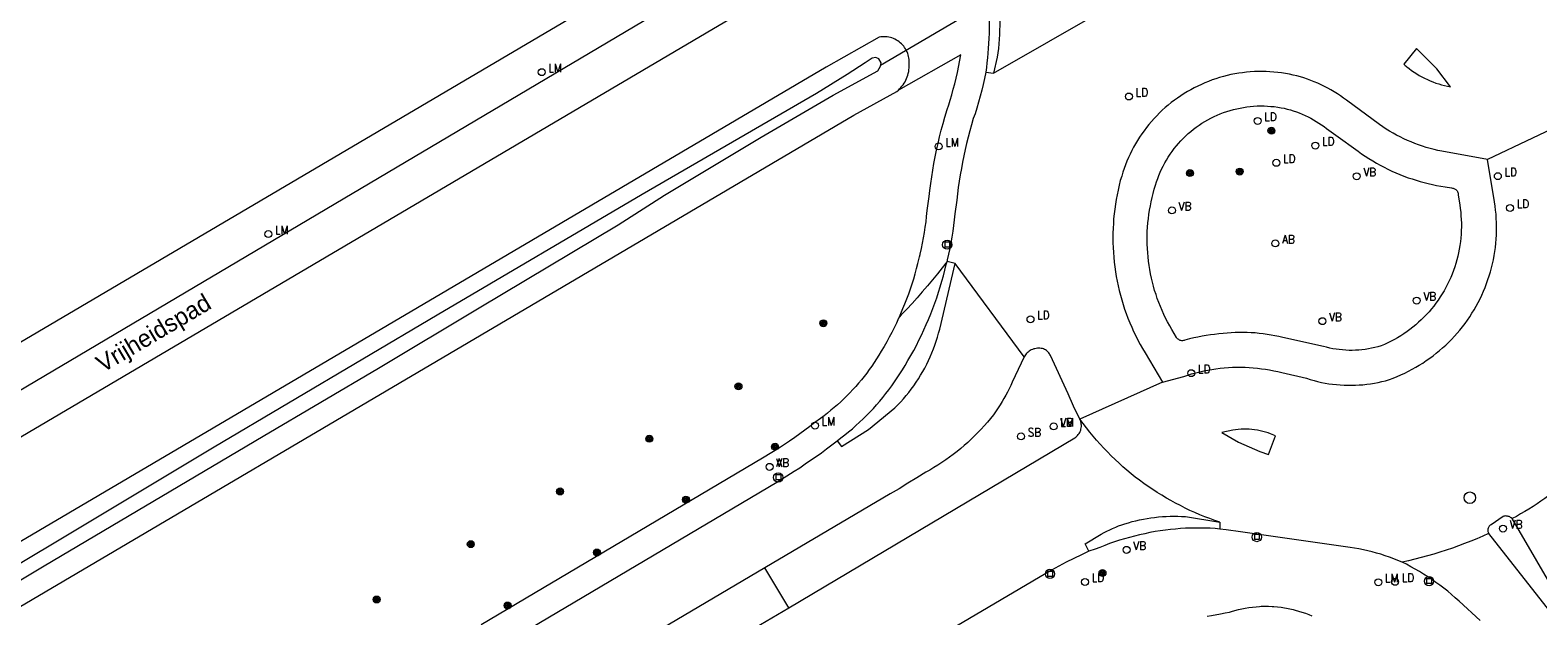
# Model space of a CAD drawing. Header units: metres. Extents: x 138165 to 154469, y 480134 to 494189.
# Tile 795 of 1056: x 145738 to 145847, y 488792 to 488834. Entities that reach past the tile are written whole.
import ezdxf

# ---------------------------------------------------------------- set-up
doc = ezdxf.new("R2010")
doc.units = ezdxf.units.M
doc.header["$LTSCALE"] = 0.001
doc.header["$MEASUREMENT"] = 0
for name, color, linetype, lineweight in [('Level 5', 7, 'Continuous', 0), ('TOP-L-duiker', 7, 'Continuous', 0), ('TOP-L-topo objecten punt', 7, 'Continuous', 0), ('TOP-L-topo objecten vlak', 7, 'Continuous', 0), ('TOP-T-topo huisnummering naamgeving', 7, 'Continuous', 0)]:
    doc.layers.add(name, color=color, linetype=linetype, lineweight=lineweight)
doc.styles.add('Style-INTL_ISO', font='INTL_ISO.shx')
doc.styles.add('Style-STANDARD', font='STANDARD.shx')

# ---------------------------------------------------------------- blocks, each defined once
blk = doc.blocks.new('24')
at = {"layer": 'TOP-L-topo objecten punt', "color": 7, "linetype": 'Continuous', "lineweight": 0}
for radius in [0.025, 0.0182, 0.0115, 0.005]:
    blk.add_circle((0, 0), radius, dxfattribs=at)
blk = doc.blocks.new('39')
at = {"layer": 'TOP-L-topo objecten punt', "color": 7, "linetype": 'Continuous', "lineweight": 0}
for p, q in [((0.0175, 0.0175), (-0.0175, 0.0175)), ((-0.0175, 0.0175), (-0.0175, -0.0175)), ((0.0175, 0.0175), (0.0175, -0.0175)), ((0.0175, -0.0175), (-0.0175, -0.0175))]:
    blk.add_line(p, q, dxfattribs=at)
blk.add_circle((0, 0), 0.0332, dxfattribs=at)
blk = doc.blocks.new('121')
at = {"layer": 'TOP-L-topo objecten punt', "color": 7, "linetype": 'Continuous', "lineweight": 0}
blk.add_circle((0, 0), 0.025, dxfattribs=at)
at = {"layer": 'TOP-L-topo objecten punt', "color": 7, "linetype": 'Continuous', "lineweight": 0, "style": 'Style-STANDARD'}
blk.add_text('LD', height=0.06, dxfattribs=at).set_placement((0.0483, 0))
blk = doc.blocks.new('*U13')
at = {"layer": 'Level 5', "color": 7, "linetype": 'Continuous', "lineweight": 0}
blk.add_circle((0, 0), 0.0415, dxfattribs=at)
blk = doc.blocks.new('150')
at = {"layer": 'Level 5', "color": 7, "linetype": 'Continuous', "lineweight": 0}
blk.add_blockref('*U13', (0, 0), dxfattribs=at)
blk = doc.blocks.new('16')
at = {"layer": 'TOP-L-topo objecten punt', "color": 7, "linetype": 'Continuous', "lineweight": 0}
blk.add_circle((0, 0), 0.025, dxfattribs=at)
at = {"layer": 'TOP-L-topo objecten punt', "color": 7, "linetype": 'Continuous', "lineweight": 0, "style": 'Style-STANDARD'}
blk.add_text('LM', height=0.06, dxfattribs=at).set_placement((0.0483, 0))
blk = doc.blocks.new('11')
at = {"layer": 'TOP-L-topo objecten punt', "color": 7, "linetype": 'Continuous', "lineweight": 0}
blk.add_circle((0, 0), 0.025, dxfattribs=at)
at = {"layer": 'TOP-L-topo objecten punt', "color": 7, "linetype": 'Continuous', "lineweight": 0, "style": 'Style-STANDARD'}
blk.add_text('AB', height=0.06, dxfattribs=at).set_placement((0.0483, 0))
blk = doc.blocks.new('14')
at = {"layer": 'TOP-L-topo objecten punt', "color": 7, "linetype": 'Continuous', "lineweight": 0}
blk.add_circle((0, 0), 0.025, dxfattribs=at)
at = {"layer": 'TOP-L-topo objecten punt', "color": 7, "linetype": 'Continuous', "lineweight": 0, "style": 'Style-STANDARD'}
blk.add_text('VB', height=0.06, dxfattribs=at).set_placement((0.0483, 0))
blk = doc.blocks.new('175')
at = {"layer": 'TOP-L-topo objecten punt', "color": 7, "linetype": 'Continuous', "lineweight": 0}
blk.add_circle((0, 0), 0.025, dxfattribs=at)
at = {"layer": 'TOP-L-topo objecten punt', "color": 7, "linetype": 'Continuous', "lineweight": 0, "style": 'Style-STANDARD'}
blk.add_text('SB', height=0.06, dxfattribs=at).set_placement((0.0483, 0))

msp = doc.modelspace()

# ---------------------------------------------------------------- linework, layer by layer
at = {"layer": 'TOP-L-duiker', "flags": 128}
msp.add_lwpolyline([(145830.54, 488849.63), (145799.23, 488831.26)], dxfattribs=at)
at = {"layer": 'TOP-L-topo objecten vlak', "flags": 128}
for points in [[(145754.74, 488900.46), (145766.31, 488907.34), (145778.49, 488887.6), (145786.17, 488869.84), (145786.85, 488864.82), (145789.53, 488858.97), (145788.21, 488848.74), (145790.28, 488844.81), (145784.85, 488839.32), (145630.6, 488748.42), (145596.4, 488806.39), (145601.24, 488809.26)], [(145807.36, 488830.7), (145827.59, 488842.3)], [(145806.66, 488838.24), (145807.24, 488838.39), (145807.49, 488837.38), (145807.55, 488837.06), (145807.61, 488836.73), (145807.66, 488836.41), (145807.7, 488836.09), (145807.74, 488835.76), (145807.76, 488835.43), (145807.79, 488835.1), (145807.8, 488834.78), (145807.81, 488834.45), (145807.81, 488834.12), (145807.8, 488833.79), (145807.79, 488833.47), (145807.77, 488833.14), (145807.75, 488832.81), (145807.72, 488832.48), (145807.68, 488832.16), (145807.63, 488831.84), (145807.36, 488830.7)], [(145806.66, 488838.24), (145806.7, 488837.97), (145806.76, 488837.61), (145806.82, 488837.24), (145806.87, 488836.88), (145806.92, 488836.51), (145806.96, 488836.15), (145806.99, 488835.78), (145807.02, 488835.41), (145807.04, 488835.04), (145807.05, 488834.67), (145807.05, 488834.31), (145807.05, 488833.94), (145807.04, 488833.57), (145807.03, 488833.2), (145807.01, 488832.83), (145806.98, 488832.48), (145806.96, 488832.14), (145806.93, 488831.79), (145806.89, 488831.45), (145806.85, 488831.1), (145806.8, 488830.76)], [(145787.18, 488837.42), (145616.35, 488736.19)], [(145621.24, 488736.07), (145788.97, 488834.95)], [(145800.52, 488829.48), (145800.61, 488829.57), (145800.7, 488829.66), (145800.78, 488829.76), (145800.86, 488829.86), (145800.93, 488829.97), (145801, 488830.08), (145801.06, 488830.2), (145801.11, 488830.31), (145801.16, 488830.43), (145801.2, 488830.56), (145801.23, 488830.68), (145801.26, 488830.81), (145801.28, 488830.94), (145801.29, 488831.07), (145801.29, 488831.19), (145801.29, 488831.32), (145801.3, 488831.44), (145801.3, 488831.56), (145801.29, 488831.67), (145801.28, 488831.79), (145801.25, 488831.9), (145801.22, 488832.01), (145801.19, 488832.12), (145801.14, 488832.23), (145801.09, 488832.34), (145801.04, 488832.44), (145800.97, 488832.54), (145800.9, 488832.63), (145800.83, 488832.72), (145800.75, 488832.8), (145800.66, 488832.88), (145800.57, 488832.95), (145800.48, 488833.02), (145800.38, 488833.08), (145800.27, 488833.14), (145800.17, 488833.18), (145800.06, 488833.23), (145799.95, 488833.26), (145799.83, 488833.29), (145799.72, 488833.31), (145799.6, 488833.32), (145799.49, 488833.32), (145799.37, 488833.32), (145799.26, 488833.31), (145799.14, 488833.29), (145795.32, 488831.12), (145623.27, 488729.82)], [(145839.24, 488831), (145837.78, 488832.46), (145836.86, 488831.35), (145836.92, 488831.3), (145836.97, 488831.26), (145837.03, 488831.21), (145837.09, 488831.16), (145837.26, 488831.03), (145837.43, 488830.9), (145837.61, 488830.77), (145837.8, 488830.65), (145837.98, 488830.54), (145838.17, 488830.43), (145838.36, 488830.33), (145838.56, 488830.24), (145838.76, 488830.15), (145838.96, 488830.07), (145839.17, 488829.99), (145839.38, 488829.92), (145839.58, 488829.86), (145839.8, 488829.81), (145840.01, 488829.76), (145840.22, 488829.72), (145839.24, 488831)], [(145720.79, 488784.29), (145739.09, 488795.26), (145754.84, 488804.6), (145763.13, 488809.48), (145770.37, 488813.83), (145780.36, 488819.78), (145783.71, 488821.93), (145790.65, 488826.1), (145795.83, 488829.12), (145799.04, 488830.87), (145799.24, 488831.19), (145799.29, 488831.44), (145799.12, 488831.73), (145798.89, 488831.82), (145798.64, 488831.77)], [(145798.64, 488831.77), (145798.14, 488831.44), (145796.83, 488830.6), (145794.63, 488829.24), (145782.09, 488821.96), (145767.36, 488813.29), (145751.32, 488803.8), (145726.55, 488788.96)], [(145800.6, 488813.18), (145800.7, 488813.41), (145800.85, 488813.76), (145800.99, 488814.11), (145801.13, 488814.47), (145801.26, 488814.83), (145801.38, 488815.18), (145801.5, 488815.55), (145801.62, 488815.91), (145801.72, 488816.27), (145801.82, 488816.64), (145801.91, 488817.01), (145802.03, 488817.48), (145802.08, 488817.65), (145802.09, 488817.67), (145802.18, 488818.09), (145802.26, 488818.47), (145802.33, 488818.85), (145802.39, 488819.24), (145802.45, 488819.62), (145802.51, 488820), (145802.55, 488820.39), (145802.6, 488820.81), (145802.74, 488821.82), (145802.79, 488822.27), (145802.85, 488822.75), (145802.92, 488823.24), (145803, 488823.72), (145803.08, 488824.2), (145803.17, 488824.68), (145803.27, 488825.16), (145803.37, 488825.64), (145803.48, 488826.12), (145803.6, 488826.59), (145803.73, 488827.07), (145803.86, 488827.54), (145804.02, 488828.08), (145804.15, 488828.41), (145804.25, 488828.75), (145804.36, 488829.14), (145804.47, 488829.54), (145804.57, 488829.94), (145804.67, 488830.34), (145804.76, 488830.75), (145805.02, 488832.01), (145800.52, 488829.48)], [(145806.8, 488830.76), (145806.71, 488830.32), (145806.61, 488829.89), (145806.51, 488829.47), (145806.4, 488829.04), (145806.29, 488828.61), (145806.17, 488828.19), (145806.04, 488827.77), (145805.91, 488827.43), (145805.78, 488826.98), (145805.66, 488826.54), (145805.54, 488826.1), (145805.43, 488825.65), (145805.32, 488825.2), (145805.23, 488824.75), (145805.13, 488824.3), (145805.05, 488823.85), (145804.97, 488823.39), (145804.9, 488822.94), (145804.83, 488822.48), (145804.77, 488822.03), (145804.72, 488821.57), (145804.59, 488820.57), (145804.54, 488820.16), (145804.49, 488819.74), (145804.43, 488819.33), (145804.37, 488818.91), (145804.3, 488818.5), (145804.22, 488818.09), (145804.13, 488817.67), (145804.04, 488817.27), (145804.02, 488817.14)], [(145806.8, 488830.76), (145807.36, 488830.7)], [(145842.89, 488824.48), (145839.6, 488825.09), (145839.32, 488825.14), (145839.04, 488825.21), (145838.76, 488825.28), (145838.48, 488825.36), (145838.21, 488825.45), (145837.93, 488825.54), (145837.66, 488825.64), (145837.39, 488825.75), (145837.13, 488825.86), (145836.87, 488825.98), (145836.61, 488826.11), (145836.35, 488826.24), (145836.1, 488826.38), (145835.85, 488826.53), (145835.61, 488826.68), (145835.37, 488826.84), (145835.13, 488827), (145832.74, 488828.75), (145832.53, 488828.91), (145832.31, 488829.07), (145832.09, 488829.21), (145831.86, 488829.35), (145831.63, 488829.49), (145831.4, 488829.62), (145831.16, 488829.74), (145830.92, 488829.86), (145830.68, 488829.97), (145830.43, 488830.08), (145830.19, 488830.17), (145829.94, 488830.26), (145829.68, 488830.35), (145829.43, 488830.43), (145829.17, 488830.5), (145828.91, 488830.56), (145828.64, 488830.62), (145828.36, 488830.67), (145828.08, 488830.72), (145827.8, 488830.75), (145827.52, 488830.78), (145827.24, 488830.8), (145826.96, 488830.81), (145826.68, 488830.82), (145826.4, 488830.82), (145826.12, 488830.81), (145825.83, 488830.79), (145825.55, 488830.77), (145825.27, 488830.73), (145825, 488830.69), (145824.72, 488830.65), (145824.44, 488830.59), (145824.17, 488830.53), (145823.89, 488830.46), (145823.62, 488830.38), (145823.36, 488830.3), (145823.09, 488830.21), (145822.83, 488830.11), (145822.56, 488830), (145822.31, 488829.89), (145822.05, 488829.77), (145821.8, 488829.65), (145821.55, 488829.51), (145821.31, 488829.37), (145821.07, 488829.23), (145820.83, 488829.07), (145820.6, 488828.91), (145820.37, 488828.75), (145820.14, 488828.58), (145819.93, 488828.4), (145819.71, 488828.22), (145819.5, 488828.03), (145819.3, 488827.84), (145819.1, 488827.64), (145818.91, 488827.43), (145818.72, 488827.22), (145818.54, 488827.01), (145818.36, 488826.79), (145818.19, 488826.56), (145818.03, 488826.33), (145817.87, 488826.1), (145817.72, 488825.86), (145817.57, 488825.62), (145817.43, 488825.38), (145817.3, 488825.13), (145817.18, 488824.88), (145817.06, 488824.62), (145816.95, 488824.36), (145816.85, 488824.1), (145816.75, 488823.84), (145816.66, 488823.57), (145816.58, 488823.3), (145816.48, 488822.97), (145816.4, 488822.63), (145816.32, 488822.29), (145816.25, 488821.95), (145816.18, 488821.61), (145816.13, 488821.27), (145816.08, 488820.92), (145816.04, 488820.58), (145816, 488820.23), (145815.98, 488819.89), (145815.96, 488819.54), (145815.95, 488819.19), (145815.94, 488818.84), (145815.95, 488818.5), (145815.96, 488818.15), (145815.98, 488817.8), (145816.01, 488817.46), (145816.04, 488817.11), (145816.08, 488816.77), (145816.13, 488816.42), (145816.19, 488816.08), (145816.25, 488815.74), (145816.32, 488815.4), (145816.4, 488815.06), (145816.49, 488814.72), (145816.58, 488814.39), (145816.68, 488814.06), (145816.79, 488813.73), (145816.91, 488813.4), (145817.03, 488813.08), (145817.16, 488812.75), (145817.3, 488812.43), (145817.44, 488812.12), (145817.59, 488811.81), (145817.75, 488811.5), (145817.91, 488811.19), (145818.08, 488810.89), (145818.26, 488810.59), (145819.52, 488808.48)], [(145625.5, 488726.41), (145797.31, 488827.68), (145800.42, 488829.39), (145800.52, 488829.48)], [(145841.01, 488819.91), (145841.01, 488819.64), (145841, 488819.37), (145840.99, 488819.11), (145840.97, 488818.84), (145840.94, 488818.58), (145840.9, 488818.31), (145840.86, 488818.05), (145840.81, 488817.78), (145840.75, 488817.53), (145840.68, 488817.27), (145840.61, 488817.01), (145840.53, 488816.76), (145840.44, 488816.5), (145840.35, 488816.25), (145840.24, 488816.01), (145840.13, 488815.76), (145840.02, 488815.52), (145839.89, 488815.29), (145839.76, 488815.05), (145839.63, 488814.82), (145839.48, 488814.6), (145839.33, 488814.38), (145839.18, 488814.16), (145839.02, 488813.95), (145838.85, 488813.74), (145838.68, 488813.54), (145838.5, 488813.34), (145838.31, 488813.15), (145838.12, 488812.96), (145837.93, 488812.78), (145837.73, 488812.6), (145837.52, 488812.43), (145837.31, 488812.27), (145837.1, 488812.11), (145836.88, 488811.96), (145836.65, 488811.81), (145836.42, 488811.67), (145836.19, 488811.54), (145835.96, 488811.41), (145835.72, 488811.29), (145835.48, 488811.18), (145835.23, 488811.08), (145835.01, 488811.01), (145834.78, 488810.96), (145834.55, 488810.91), (145834.32, 488810.86), (145834.09, 488810.83), (145833.86, 488810.8), (145833.63, 488810.78), (145833.4, 488810.77), (145833.16, 488810.76), (145832.93, 488810.76), (145832.7, 488810.77), (145832.46, 488810.79), (145832.23, 488810.81), (145832, 488810.84), (145831.77, 488810.88), (145831.54, 488810.92), (145831.31, 488810.98), (145831.09, 488811.03), (145828.16, 488811.68), (145827.88, 488811.75), (145827.6, 488811.81), (145827.32, 488811.86), (145827.03, 488811.91), (145826.75, 488811.95), (145826.46, 488811.98), (145826.18, 488812.01), (145825.89, 488812.03), (145825.61, 488812.04), (145825.32, 488812.05), (145825.03, 488812.04), (145824.74, 488812.04), (145824.46, 488812.02), (145824.17, 488812), (145823.87, 488811.98), (145823.56, 488811.95), (145823.26, 488811.91), (145822.96, 488811.87), (145822.66, 488811.82), (145822.36, 488811.77), (145822.05, 488811.71), (145821.76, 488811.65), (145821.46, 488811.58), (145821.13, 488811.49), (145821.07, 488811.47), (145821.02, 488811.46), (145820.96, 488811.45), (145820.9, 488811.45), (145820.84, 488811.46), (145820.79, 488811.48), (145820.73, 488811.5), (145820.68, 488811.53), (145820.64, 488811.56), (145820.59, 488811.6), (145820.55, 488811.64), (145820.52, 488811.69), (145820.18, 488812.26), (145820.03, 488812.53), (145819.88, 488812.8), (145819.74, 488813.07), (145819.61, 488813.35), (145819.48, 488813.63), (145819.36, 488813.91), (145819.25, 488814.2), (145819.14, 488814.49), (145819.05, 488814.78), (145818.95, 488815.07), (145818.87, 488815.37), (145818.79, 488815.66), (145818.72, 488815.96), (145818.66, 488816.26), (145818.6, 488816.57), (145818.55, 488816.87), (145818.51, 488817.17), (145818.48, 488817.48), (145818.45, 488817.78), (145818.43, 488818.09), (145818.42, 488818.4), (145818.41, 488818.71), (145818.42, 488819.01), (145818.42, 488819.32), (145818.44, 488819.63), (145818.47, 488819.93), (145818.5, 488820.24), (145818.54, 488820.54), (145818.58, 488820.85), (145818.64, 488821.15), (145818.7, 488821.45), (145818.77, 488821.75), (145818.84, 488822.05), (145818.92, 488822.35), (145819.01, 488822.64), (145819.08, 488822.88), (145819.17, 488823.11), (145819.25, 488823.34), (145819.35, 488823.57), (145819.45, 488823.8), (145819.56, 488824.02), (145819.67, 488824.24), (145819.8, 488824.45), (145819.93, 488824.66), (145820.06, 488824.87), (145820.2, 488825.07), (145820.35, 488825.27), (145820.51, 488825.46), (145820.67, 488825.65), (145820.83, 488825.83), (145821.01, 488826.01), (145821.18, 488826.18), (145821.37, 488826.35), (145821.55, 488826.51), (145821.75, 488826.67), (145821.94, 488826.82), (145822.15, 488826.96), (145822.35, 488827.1), (145822.56, 488827.23), (145822.78, 488827.35), (145823, 488827.47), (145823.22, 488827.58), (145823.44, 488827.68), (145823.67, 488827.77), (145823.9, 488827.86), (145824.14, 488827.94), (145824.37, 488828.02), (145824.61, 488828.08), (145824.85, 488828.14), (145825.09, 488828.19), (145825.34, 488828.24), (145825.58, 488828.27), (145825.83, 488828.3), (145826.07, 488828.32), (145826.32, 488828.34), (145826.57, 488828.34), (145826.82, 488828.34), (145827.06, 488828.33), (145827.31, 488828.31), (145827.55, 488828.29), (145827.8, 488828.26), (145828.04, 488828.21), (145828.27, 488828.17), (145828.49, 488828.11), (145828.71, 488828.05), (145828.92, 488827.99), (145829.14, 488827.91), (145829.35, 488827.84), (145829.56, 488827.75), (145829.77, 488827.66), (145829.98, 488827.56), (145830.18, 488827.46), (145830.38, 488827.35), (145830.57, 488827.23), (145830.76, 488827.11), (145830.95, 488826.98), (145831.14, 488826.85), (145831.32, 488826.72), (145831.98, 488826.24), (145833.58, 488825.08), (145833.83, 488824.9), (145834.1, 488824.72), (145834.36, 488824.55), (145834.63, 488824.39), (145834.9, 488824.23), (145835.17, 488824.08), (145835.45, 488823.93), (145835.73, 488823.79), (145836.01, 488823.66), (145836.3, 488823.53), (145836.59, 488823.41), (145836.88, 488823.29), (145837.18, 488823.18), (145837.46, 488823.09), (145837.75, 488822.99), (145838.05, 488822.91), (145838.34, 488822.83), (145838.63, 488822.75), (145838.93, 488822.68), (145839.23, 488822.62), (145839.53, 488822.57), (145839.83, 488822.52), (145840.3, 488822.44), (145840.36, 488822.43), (145840.42, 488822.42), (145840.47, 488822.41), (145840.52, 488822.38), (145840.57, 488822.35), (145840.62, 488822.32), (145840.66, 488822.28), (145840.7, 488822.23), (145840.73, 488822.18), (145840.75, 488822.12), (145840.77, 488822.07), (145840.78, 488822.01), (145840.78, 488821.95), (145840.84, 488821.5), (145840.89, 488821.23), (145840.92, 488820.97), (145840.96, 488820.71), (145840.98, 488820.44), (145841, 488820.17), (145841.01, 488819.91)], [(145849.36, 488827.56), (145842.89, 488824.48)], [(145819.52, 488808.48), (145821.05, 488808.89), (145821.33, 488808.98), (145821.61, 488809.07), (145821.9, 488809.14), (145822.19, 488809.22), (145822.48, 488809.28), (145822.77, 488809.34), (145823.07, 488809.39), (145823.36, 488809.43), (145823.66, 488809.47), (145823.96, 488809.5), (145824.25, 488809.52), (145824.55, 488809.54), (145824.85, 488809.54), (145825.15, 488809.54), (145825.45, 488809.54), (145825.74, 488809.53), (145826.04, 488809.5), (145826.34, 488809.47), (145826.63, 488809.44), (145826.93, 488809.4), (145827.22, 488809.35), (145827.52, 488809.29), (145827.81, 488809.23), (145828.1, 488809.16), (145829.88, 488808.75), (145830.14, 488808.66), (145830.41, 488808.59), (145830.67, 488808.52), (145830.94, 488808.46), (145831.21, 488808.41), (145831.48, 488808.36), (145831.75, 488808.33), (145832.02, 488808.3), (145832.29, 488808.27), (145832.57, 488808.26), (145832.84, 488808.25), (145833.11, 488808.25), (145833.39, 488808.25), (145833.66, 488808.27), (145833.93, 488808.29), (145834.21, 488808.32), (145834.48, 488808.35), (145834.75, 488808.4), (145835.02, 488808.45), (145835.29, 488808.51), (145835.55, 488808.57), (145835.83, 488808.67), (145836.11, 488808.77), (145836.39, 488808.88), (145836.66, 488809), (145836.93, 488809.13), (145837.2, 488809.26), (145837.47, 488809.4), (145837.73, 488809.54), (145837.98, 488809.69), (145838.24, 488809.85), (145838.48, 488810.02), (145838.73, 488810.19), (145838.97, 488810.36), (145839.2, 488810.55), (145839.43, 488810.74), (145839.66, 488810.93), (145839.88, 488811.13), (145840.1, 488811.34), (145840.3, 488811.55), (145840.51, 488811.77), (145840.71, 488811.99), (145840.9, 488812.22), (145841.09, 488812.45), (145841.27, 488812.69), (145841.44, 488812.93), (145841.61, 488813.18), (145841.77, 488813.43), (145841.93, 488813.68), (145842.07, 488813.94), (145842.22, 488814.2), (145842.35, 488814.47), (145842.48, 488814.74), (145842.6, 488815.01), (145842.71, 488815.29), (145842.82, 488815.57), (145842.92, 488815.85), (145843.01, 488816.13), (145843.1, 488816.42), (145843.18, 488816.7), (145843.25, 488816.99), (145843.31, 488817.28), (145843.36, 488817.58), (145843.41, 488817.87), (145843.45, 488818.17), (145843.49, 488818.46), (145843.51, 488818.76), (145843.53, 488819.06), (145843.54, 488819.36), (145843.54, 488819.66), (145843.53, 488819.95), (145843.52, 488820.25), (145843.5, 488820.55), (145843.47, 488820.84), (145843.43, 488821.14), (145843.39, 488821.44), (145842.89, 488824.48)], [(145796.11, 488804.26), (145796.39, 488804.47), (145796.67, 488804.68), (145796.94, 488804.9), (145797.21, 488805.12), (145797.47, 488805.35), (145797.73, 488805.59), (145797.98, 488805.83), (145798.23, 488806.08), (145798.48, 488806.33), (145798.72, 488806.58), (145798.95, 488806.84), (145799.18, 488807.11), (145799.4, 488807.38), (145799.62, 488807.65), (145799.84, 488807.93), (145800.04, 488808.21), (145800.25, 488808.49), (145800.44, 488808.78), (145800.63, 488809.08), (145800.82, 488809.37), (145801, 488809.67), (145801.21, 488810.03), (145801.42, 488810.39), (145801.62, 488810.75), (145801.82, 488811.12), (145802, 488811.49), (145802.19, 488811.86), (145802.36, 488812.23), (145802.53, 488812.61), (145802.69, 488812.99), (145802.85, 488813.38), (145803, 488813.76), (145803.14, 488814.15), (145803.28, 488814.54), (145803.41, 488814.94), (145803.53, 488815.34), (145803.65, 488815.73), (145803.76, 488816.13), (145803.86, 488816.53), (145803.95, 488816.94), (145804.02, 488817.14)], [(145796.11, 488804.26), (145796.42, 488803.85), (145798.37, 488805.06), (145800.27, 488806.62), (145800.48, 488806.83), (145800.69, 488807.05), (145800.89, 488807.28), (145801.08, 488807.51), (145801.27, 488807.74), (145801.45, 488807.98), (145801.63, 488808.22), (145801.8, 488808.47), (145801.96, 488808.72), (145802.12, 488808.97), (145802.27, 488809.23), (145802.42, 488809.49), (145802.56, 488809.76), (145802.69, 488810.03), (145802.81, 488810.3), (145802.93, 488810.58), (145803.04, 488810.86), (145803.14, 488811.14), (145803.24, 488811.42), (145803.33, 488811.71), (145803.41, 488812), (145803.49, 488812.29), (145804.6, 488817)], [(145804.02, 488817.14), (145803.68, 488816.7), (145803.33, 488816.26), (145802.97, 488815.83), (145802.61, 488815.4), (145802.24, 488814.97), (145801.87, 488814.55), (145801.5, 488814.14), (145801.12, 488813.72), (145800.73, 488813.32), (145800.6, 488813.18)], [(145804.6, 488817), (145804.02, 488817.14)], [(145809.57, 488810.29), (145804.6, 488817)], [(145800.6, 488813.18), (145800.54, 488813.07), (145800.38, 488812.72), (145800.21, 488812.38), (145800.04, 488812.04), (145799.86, 488811.71), (145799.68, 488811.37), (145799.49, 488811.04), (145799.28, 488810.7), (145799.11, 488810.41), (145798.95, 488810.15), (145798.77, 488809.89), (145798.6, 488809.63), (145798.42, 488809.38), (145798.24, 488809.13), (145798.05, 488808.88), (145797.86, 488808.64), (145797.66, 488808.4), (145797.45, 488808.17), (145797.25, 488807.94), (145797.03, 488807.71), (145796.82, 488807.49), (145796.6, 488807.27), (145796.37, 488807.06), (145796.14, 488806.85), (145795.91, 488806.64), (145795.67, 488806.45), (145795.43, 488806.25), (145795.18, 488806.06), (145794.92, 488805.86), (145794.52, 488805.56), (145794.16, 488805.29), (145793.8, 488805.02), (145793.43, 488804.75), (145793.07, 488804.5), (145792.7, 488804.24), (145792.32, 488803.99), (145791.96, 488803.75), (145790.75, 488803), (145770.52, 488791.02)], [(145813.58, 488805.8), (145813.12, 488806.74), (145812.72, 488807.64), (145811.46, 488810.39), (145811.42, 488810.46), (145811.38, 488810.52), (145811.33, 488810.58), (145811.28, 488810.64), (145811.22, 488810.7), (145811.16, 488810.74), (145811.1, 488810.79), (145811.03, 488810.83), (145810.96, 488810.86), (145810.88, 488810.89), (145810.79, 488810.9), (145810.7, 488810.91), (145810.61, 488810.91), (145810.52, 488810.91), (145810.43, 488810.9), (145810.34, 488810.88), (145810.25, 488810.86), (145810.17, 488810.83), (145810.08, 488810.79), (145810, 488810.74), (145809.93, 488810.69), (145809.86, 488810.64), (145809.79, 488810.58), (145809.72, 488810.51), (145809.67, 488810.44), (145809.61, 488810.37), (145809.57, 488810.29)], [(145809.57, 488810.29), (145808.71, 488808.48), (145808.6, 488808.24), (145808.49, 488808), (145808.37, 488807.76), (145808.24, 488807.53), (145808.11, 488807.3), (145807.98, 488807.07), (145807.84, 488806.84), (145807.7, 488806.62), (145807.55, 488806.4), (145807.35, 488806.13), (145807.14, 488805.86), (145806.92, 488805.6), (145806.7, 488805.34), (145806.47, 488805.09), (145806.24, 488804.85), (145806, 488804.61), (145805.76, 488804.37), (145805.51, 488804.14), (145805.26, 488803.92), (145805, 488803.7), (145804.74, 488803.48), (145804.47, 488803.28), (145804.2, 488803.07), (145803.93, 488802.88), (145803.65, 488802.69), (145803.36, 488802.5), (145803.08, 488802.33), (145802.78, 488802.15), (145802.49, 488801.99), (145801.85, 488801.59), (145801.21, 488801.2), (145800.57, 488800.81), (145799.93, 488800.43), (145790.92, 488795.12)], [(145819.52, 488808.48), (145813.58, 488805.8)], [(145792.63, 488792.25), (145813.2, 488804.46), (145813.27, 488804.52), (145813.34, 488804.57), (145813.4, 488804.64), (145813.46, 488804.71), (145813.51, 488804.78), (145813.56, 488804.85), (145813.6, 488804.93), (145813.63, 488805.02), (145813.65, 488805.1), (145813.67, 488805.19), (145813.68, 488805.28), (145813.68, 488805.37), (145813.67, 488805.46), (145813.66, 488805.55), (145813.64, 488805.63), (145813.61, 488805.72), (145813.58, 488805.8)], [(145823.63, 488798.4), (145823.27, 488798.52), (145822.91, 488798.66), (145822.55, 488798.79), (145822.19, 488798.94), (145821.84, 488799.09), (145821.49, 488799.25), (145821.14, 488799.41), (145820.8, 488799.59), (145820.46, 488799.77), (145820.12, 488799.95), (145819.79, 488800.14), (145819.46, 488800.34), (145819.13, 488800.54), (145818.81, 488800.75), (145818.49, 488800.97), (145818.18, 488801.19), (145817.87, 488801.42), (145817.56, 488801.65), (145817.26, 488801.89), (145816.96, 488802.14), (145816.67, 488802.39), (145816.39, 488802.65), (145816.11, 488802.91), (145815.83, 488803.17), (145815.56, 488803.45), (145815.29, 488803.72), (145815.03, 488804.01), (145814.77, 488804.29), (145814.52, 488804.59), (145814.28, 488804.88), (145814.04, 488805.18), (145813.81, 488805.49), (145813.58, 488805.8)], [(145824.77, 488805.05), (145824.57, 488805.02), (145823.79, 488804.86), (145824.97, 488804.15), (145826.52, 488803.48), (145827.13, 488803.26), (145827.65, 488804.62), (145827.29, 488804.76), (145827.11, 488804.82), (145826.92, 488804.88), (145826.73, 488804.93), (145826.54, 488804.98), (145826.34, 488805.02), (145826.14, 488805.05), (145825.95, 488805.07), (145825.75, 488805.08), (145825.55, 488805.09), (145825.36, 488805.09), (145825.16, 488805.09), (145824.96, 488805.07), (145824.77, 488805.05)], [(145635.71, 488709.04), (145635.79, 488708.9), (145667.98, 488727.94), (145701.67, 488747.87), (145756.54, 488780.36), (145771.54, 488789.3), (145791.79, 488801.29), (145793.03, 488802.07), (145793.43, 488802.32), (145793.82, 488802.59), (145794.21, 488802.85), (145794.6, 488803.13), (145794.98, 488803.4), (145795.36, 488803.68), (145795.74, 488803.97), (145796.11, 488804.26)], [(145849.8, 488802.72), (145849.57, 488802.45), (145849.34, 488802.2), (145849.1, 488801.94), (145848.86, 488801.7), (145848.61, 488801.45), (145848.36, 488801.22), (145848.1, 488800.98), (145847.83, 488800.76), (145847.57, 488800.54), (145847.29, 488800.32), (145847.02, 488800.11), (145846.73, 488799.91), (145846.45, 488799.72), (145846.16, 488799.52), (145845.86, 488799.34), (145845.57, 488799.16), (145845.26, 488798.99), (145844.96, 488798.82), (145844.65, 488798.66)], [(145814.22, 488796.31), (145813.96, 488796.84), (145815.11, 488797.54), (145815.31, 488797.65), (145815.52, 488797.76), (145815.73, 488797.86), (145815.93, 488797.95), (145816.15, 488798.04), (145816.36, 488798.13), (145816.58, 488798.21), (145816.8, 488798.28), (145817.06, 488798.36), (145817.33, 488798.44), (145817.59, 488798.51), (145817.86, 488798.57), (145818.14, 488798.62), (145818.41, 488798.67), (145818.68, 488798.72), (145818.95, 488798.75), (145819.23, 488798.78), (145819.51, 488798.8), (145819.78, 488798.82), (145820.06, 488798.83), (145820.33, 488798.83), (145820.61, 488798.83), (145820.89, 488798.82), (145821.16, 488798.8), (145823.63, 488798.4)], [(145844.65, 488798.66), (145844.6, 488798.71), (145844.55, 488798.74), (145844.5, 488798.78), (145844.44, 488798.8), (145844.38, 488798.82), (145844.32, 488798.84), (145844.26, 488798.84), (145844.19, 488798.85), (145844.13, 488798.84), (145844.07, 488798.83), (145844.01, 488798.81), (145843.14, 488798.22), (145843.09, 488798.19), (145843.05, 488798.16), (145843.01, 488798.11), (145842.98, 488798.07), (145842.95, 488798.02), (145842.93, 488797.97), (145842.92, 488797.91), (145842.91, 488797.85), (145842.91, 488797.8), (145842.92, 488797.74), (145842.93, 488797.69), (145842.95, 488797.63), (145842.97, 488797.58)], [(145848.22, 488792.57), (145844.65, 488798.66)], [(145823.64, 488797.91), (145823.29, 488797.94), (145822.93, 488797.96), (145822.58, 488797.97), (145822.22, 488797.98), (145821.87, 488797.98), (145821.51, 488797.97), (145821.16, 488797.96), (145820.8, 488797.94), (145820.45, 488797.91), (145820.1, 488797.88), (145819.72, 488797.83), (145819.35, 488797.78), (145818.98, 488797.72), (145818.61, 488797.65), (145818.24, 488797.57), (145817.87, 488797.49), (145817.51, 488797.4), (145817.14, 488797.31), (145816.78, 488797.21), (145816.42, 488797.1), (145816.07, 488796.98), (145815.71, 488796.86), (145815.36, 488796.73), (145815.01, 488796.59), (145814.66, 488796.45), (145814.22, 488796.31)], [(145823.63, 488798.4), (145823.64, 488797.91)], [(145836.74, 488795.53), (145836.44, 488795.65), (145836.14, 488795.77), (145835.83, 488795.89), (145835.53, 488795.99), (145835.22, 488796.09), (145834.9, 488796.18), (145834.59, 488796.27), (145834.27, 488796.34), (145833.96, 488796.42), (145833.64, 488796.48), (145833.32, 488796.54), (145833, 488796.59), (145832.67, 488796.64), (145825.12, 488797.7), (145824.1, 488797.85), (145823.64, 488797.91)], [(145842.97, 488797.58), (145842.54, 488797.39), (145842.11, 488797.21), (145841.68, 488797.03), (145841.24, 488796.86), (145840.8, 488796.7), (145840.36, 488796.54), (145839.91, 488796.39), (145839.46, 488796.25), (145839.02, 488796.11), (145838.57, 488795.98), (145838.11, 488795.86), (145837.66, 488795.74), (145837.2, 488795.63), (145836.74, 488795.53)], [(145842.97, 488797.58), (145847.35, 488791.99)], [(145814.22, 488796.31), (145813.68, 488796.05), (145813.14, 488795.79), (145812.59, 488795.52), (145812.06, 488795.24), (145811.52, 488794.96), (145779.78, 488776.22), (145765.47, 488767.79), (145643.98, 488695.76), (145643.81, 488695.33)], [(145842.35, 488791.34), (145840.84, 488792.73), (145840.57, 488792.97), (145840.3, 488793.2), (145840.03, 488793.43), (145839.75, 488793.65), (145839.47, 488793.86), (145839.18, 488794.07), (145838.89, 488794.28), (145838.59, 488794.47), (145838.29, 488794.66), (145837.99, 488794.85), (145837.68, 488795.03), (145837.37, 488795.2), (145837.06, 488795.37), (145836.74, 488795.53)], [(145790.92, 488795.12), (145759.39, 488776.5), (145743.28, 488767.06), (145738.81, 488764.41)], [(145792.63, 488792.25), (145790.92, 488795.12)], [(145786.94, 488788.88), (145792.63, 488792.25)], [(145822.72, 488791.63), (145823.04, 488791.69), (145823.69, 488791.82), (145824.01, 488791.88), (145824.33, 488791.93), (145824.47, 488791.97), (145824.72, 488792.05), (145824.97, 488792.11), (145825.09, 488792.14), (145825.22, 488792.17), (145825.47, 488792.22), (145825.73, 488792.26), (145825.98, 488792.3), (145826.24, 488792.32), (145826.49, 488792.34), (145826.62, 488792.35), (145826.88, 488792.35), (145827.14, 488792.35), (145827.4, 488792.34), (145827.52, 488792.33), (145827.78, 488792.31), (145828.04, 488792.28), (145828.29, 488792.24), (145828.42, 488792.22), (145828.67, 488792.17), (145828.92, 488792.11), (145829.05, 488792.08), (145829.3, 488792.01), (145829.54, 488791.93), (145829.79, 488791.85), (145829.91, 488791.81), (145830.03, 488791.76), (145830.26, 488791.66)]]:
    msp.add_lwpolyline(points, dxfattribs=at)

# ---------------------------------------------------------------- block references
at = {"layer": 'TOP-L-topo objecten punt', "xscale": 10, "yscale": 10, "zscale": 10}
for name, p in [('16', (145774.87, 488830.77)), ('121', (145817.1, 488829.02)), ('121', (145826.35, 488827.26)), ('24', (145827.35, 488826.56)), ('16', (145803.42, 488825.43)), ('121', (145830.51, 488825.49)), ('121', (145827.7, 488824.25)), ('24', (145821.49, 488823.51)), ('24', (145825.07, 488823.62)), ('14', (145833.48, 488823.28)), ('121', (145843.63, 488823.29)), ('14', (145820.19, 488820.83)), ('121', (145844.51, 488821)), ('16', (145755.21, 488819.12)), ('39', (145804.03, 488818.36)), ('11', (145827.63, 488818.45)), ('14', (145837.8, 488814.34)), ('24', (145795.13, 488812.71)), ('121', (145810.02, 488813)), ('14', (145831.01, 488812.86)), ('121', (145821.58, 488809.12)), ('24', (145789.02, 488808.18)), ('16', (145794.52, 488805.35)), ('175', (145809.34, 488804.57)), ('16', (145811.68, 488805.29)), ('14', (145811.68, 488805.29)), ('24', (145782.61, 488804.4)), ('24', (145791.65, 488803.83)), ('11', (145791.26, 488802.38)), ('14', (145791.26, 488802.38)), ('39', (145791.88, 488801.62)), ('24', (145776.19, 488800.61)), ('24', (145785.24, 488800.02)), ('150', (145841.62, 488800.16)), ('14', (145844, 488797.94)), ('39', (145826.3, 488797.33)), ('24', (145769.77, 488796.82)), ('24', (145778.84, 488796.22)), ('14', (145816.93, 488796.41)), ('39', (145811.42, 488794.68)), ('121', (145813.94, 488794.1)), ('24', (145815.2, 488794.75)), ('16', (145835.03, 488794.08)), ('121', (145836.24, 488794.11)), ('39', (145838.68, 488794.16)), ('24', (145763, 488792.84)), ('24', (145772.42, 488792.41))]:
    msp.add_blockref(name, p, dxfattribs=at)

# ---------------------------------------------------------------- texts
at = {"layer": 'TOP-T-topo huisnummering naamgeving', "style": 'Style-INTL_ISO'}
msp.add_text('Vrijheidspad', height=1.25, rotation=30.7, dxfattribs=at).set_placement((145743.31, 488809.13))

doc.saveas('drawing.dxf')
